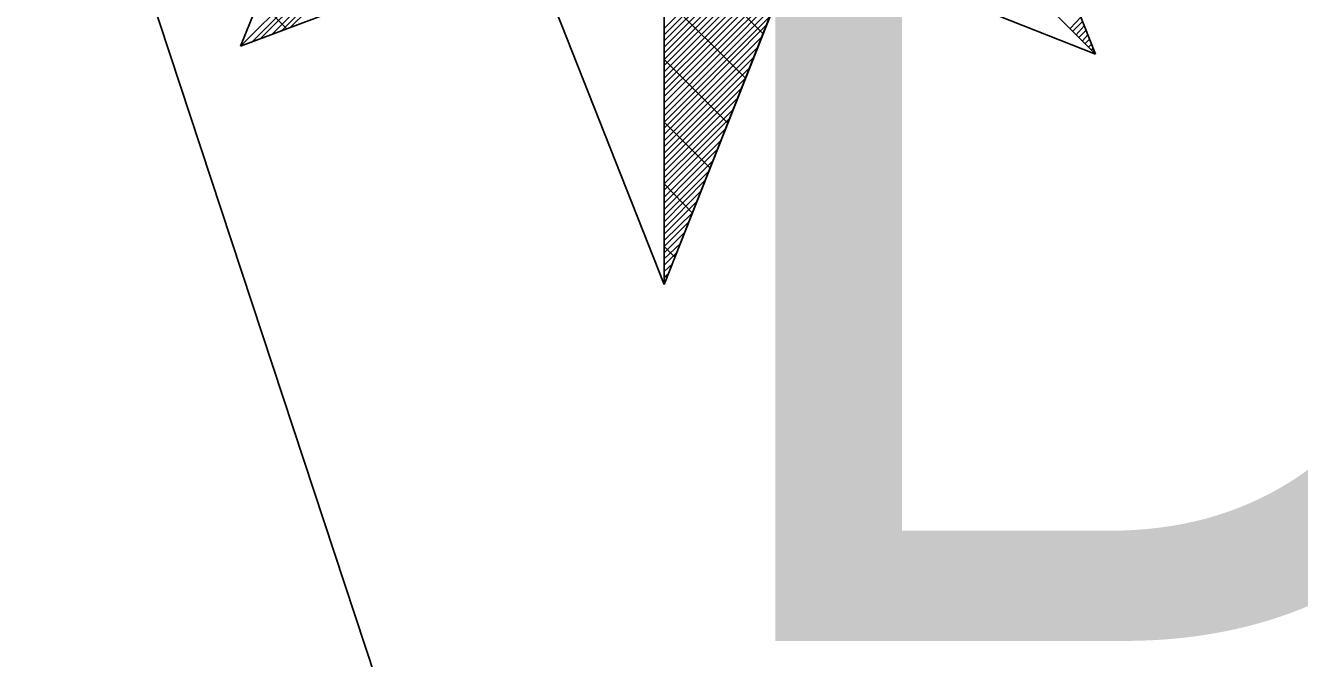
# Model space of a CAD drawing. Extents: x -729889 to -691139, y -995431 to -974354.
# Drawn here: x -725824.169 to -725821.657, y -978975.932 to -978974.684 of the extents above; entities that cross this region are included whole.
import ezdxf

# ---------------------------------------------------------------- set-up
doc = ezdxf.new("R2010")
doc.units = 0
for name, color, linetype in [('Atributy', 7, 'Continuous'), ('Kabelové vedení VO', 7, 'Continuous'), ('Svítidlo vestavné a přisazené venkovní', 7, 'Continuous'), ('Světelný bod se zemním svítidlem', 7, 'Continuous')]:
    doc.layers.add(name, color=color, linetype=linetype)

# ---------------------------------------------------------------- blocks, each defined once
blk = doc.blocks.new('Světlo')
at = {"layer": 'Světelný bod se zemním svítidlem'}
for p, q in [((0, 1.6939), (0, -1.3043)), ((0, 0), (0, -1.3043)), ((-0.8348, -0.8348), (-0.6087, -0.2748)), ((0.8504, -0.8504), (0.6209, -0.2696)), ((0.6209, -0.2696), (0.8504, -0.8504)), ((-0.3687, -0.3687), (-0.8348, -0.8348)), ((-0.3687, -0.3687), (-0.8348, -0.8348)), ((-0.8348, -0.8348), (-0.3687, -0.3687)), ((0, -1.3043), (0.3687, -0.3687)), ((0, -1.3043), (0.3687, -0.3687)), ((0.3687, -0.3687), (0.8504, -0.8504)), ((0.3687, -0.3687), (0.8504, -0.8504)), ((-0.8139, -0.8278), (-0.3652, -0.3774)), ((-0.7948, -0.8191), (-0.3617, -0.3861)), ((-0.7739, -0.8122), (-0.3583, -0.3965)), ((-0.7548, -0.8052), (-0.3548, -0.4052)), ((-0.7357, -0.7965), (-0.3513, -0.4139)), ((0, -0.8), (0.3287, -0.4696)), ((0, -0.8122), (0.3217, -0.4904)), ((0, -0.8243), (0.313, -0.5113)), ((0, -0.8365), (0.3043, -0.5322)), ((0, -0.8487), (0.2974, -0.5513)), ((0, -0.8609), (0.2887, -0.5722)), ((0, -0.873), (0.28, -0.593)), ((-0.2696, -0.6209), (-0.8348, -0.8348)), ((0, -1.3043), (-0.2696, -0.6209)), ((0, -0.8852), (0.273, -0.6122)), ((0.1948, -0.8104), (0, -0.6157)), ((0.2696, -0.6209), (0, -1.3043)), ((0.8504, -0.8504), (0.2696, -0.6209)), ((0, -0.8974), (0.2643, -0.633)), ((0, -0.9096), (0.2574, -0.6539)), ((0, -0.9217), (0.2487, -0.673)), ((0, -0.9339), (0.2417, -0.6939)), ((0, -0.9461), (0.233, -0.7148)), ((0, -0.96), (0.2243, -0.7339)), ((0.16, -0.8974), (0, -0.7374)), ((-0.7443, -0.8), (-0.7722, -0.7722)), ((0, -0.9722), (0.2174, -0.7548)), ((0, -0.9843), (0.2087, -0.7757)), ((0.8, -0.8), (0.8209, -0.7774)), ((0, -0.9965), (0.2, -0.7948)), ((0.8052, -0.8052), (0.8243, -0.7861)), ((0.8122, -0.8122), (0.8278, -0.7948)), ((0.8174, -0.8174), (0.8313, -0.8035)), ((0, -1.0087), (0.193, -0.8157)), ((0.8243, -0.8243), (0.8348, -0.8122)), ((0.8296, -0.8296), (0.8383, -0.8209)), ((0, -1.0209), (0.1843, -0.8365)), ((0.8365, -0.8365), (0.8417, -0.8313)), ((0.8417, -0.8417), (0.8452, -0.84)), ((0.8487, -0.8487), (0.8487, -0.8487)), ((0, -1.033), (0.1774, -0.8557)), ((0.1252, -0.9861), (0, -0.8609)), ((0, -1.0452), (0.1687, -0.8765)), ((0, -1.0574), (0.16, -0.8974)), ((0, -1.0696), (0.153, -0.9165)), ((0, -1.0817), (0.1443, -0.9374)), ((0, -1.0939), (0.1374, -0.9583)), ((0, -1.1061), (0.1287, -0.9774)), ((0.0904, -1.0748), (0, -0.9843)), ((0, -1.1183), (0.12, -0.9983)), ((0, -1.1322), (0.113, -1.0191)), ((0, -1.1443), (0.1043, -1.0383)), ((0, -1.1565), (0.0974, -1.0591)), ((0, -1.1687), (0.0887, -1.08)), ((0, -1.1809), (0.08, -1.0991)), ((0.0557, -1.1635), (0, -1.1061)), ((0, -1.193), (0.073, -1.12)), ((0, -1.2052), (0.0643, -1.1409)), ((0, -1.2174), (0.0574, -1.1617)), ((0, -1.2296), (0.0487, -1.1809)), ((0, -1.2417), (0.04, -1.2017)), ((0, -1.2539), (0.033, -1.2226)), ((0.0209, -1.2504), (0, -1.2296)), ((0, -1.2661), (0.0243, -1.2417)), ((0, -1.2783), (0.0174, -1.2626)), ((0, -1.2904), (0.0087, -1.2835)), ((0, -1.3043), (0, -1.3026))]:
    blk.add_line(p, q, dxfattribs=at)

msp = doc.modelspace()

# ---------------------------------------------------------------- linework, layer by layer
at = {"layer": 'Kabelové vedení VO'}
msp.add_lwpolyline([(-725822.9096, -978973.8901), (-725824.1691, -978973.8768), (-725821.6712, -978981.4499), (-725820.4097, -978981.3898)], dxfattribs=at)

# ---------------------------------------------------------------- block references
at = {"layer": 'Svítidlo vestavné a přisazené venkovní', "xscale": 1.0005800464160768, "yscale": 1.0005800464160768}
msp.add_blockref('Světlo', (-725822.9096, -978973.8901), dxfattribs=at)

# ---------------------------------------------------------------- texts
at = {"layer": 'Atributy'}
msp.add_text('D-0699', height=2, dxfattribs=at).set_placement((-725822.9096, -978975.8977))

doc.saveas('drawing.dxf')
